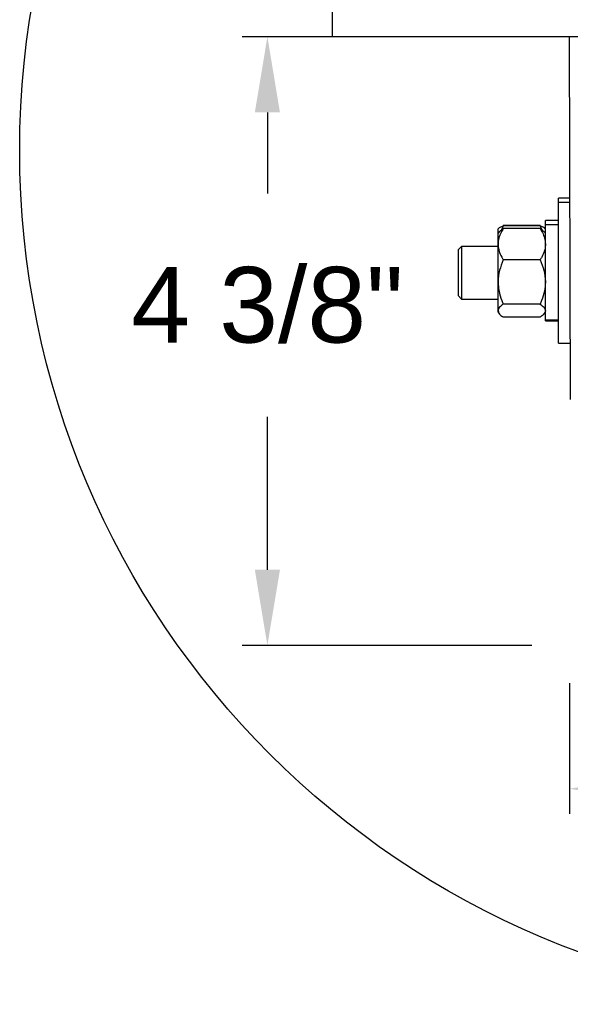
# Model space of a CAD drawing. Header units: inches. Extents: x 170 to 312, y 215 to 248.
# Tile 481 of 529: x 272.991 to 273.673, y 235.874 to 237.095. Entities that reach past the tile are written whole.
import ezdxf

# ---------------------------------------------------------------- set-up
doc = ezdxf.new("R2010")
doc.units = ezdxf.units.IN
doc.header["$LTSCALE"] = 0.25
doc.header["$MEASUREMENT"] = 0
doc.layers.add('ANNOTATIONS', color=1, linetype='Continuous')
doc.layers.add('DETAILS', color=4, linetype='Continuous')
doc.styles.add('ARIAL', font='arial.ttf', dxfattribs={"height": 0.09375})
doc.dimstyles.new('STANDARD$0', dxfattribs={"dimtxt": 0.09375, "dimasz": 0.09375, "dimexe": 0.03125, "dimexo": 0.046875, "dimgap": 0.09, "dimtad": 0, "dimtih": 1, "dimtoh": 1, "dimdec": 4, "dimzin": 0, "dimdsep": 46, "dimtxsty": 'ARIAL', "dimcen": 0.09, "dimadec": 0, "dimazin": 0, "dimtfac": 1, "dimtdec": 4, "dimtofl": 0, "dimtmove": 0, "dimatfit": 1, "dimfxl": 1, "dimtolj": 1, "dimtzin": 0, "dimarcsym": 0})

# ---------------------------------------------------------------- blocks, each defined once
blk = doc.blocks.new('*D104')
at = {"layer": 'ANNOTATIONS', "color": 0, "lineweight": -2, "transparency": 16777216}
for p, q in [((274.5651, 236.3222), (274.5651, 236.1101)), ((273.6724, 236.2723), (273.6724, 236.1101)), ((273.7661, 236.1414), (273.865, 236.1414)), ((274.4713, 236.1414), (274.3712, 236.1414))]:
    blk.add_line(p, q, dxfattribs=at)
at = {"layer": 'ANNOTATIONS', "color": 0, "transparency": 16777216}
for points in [[(273.7661, 236.157), (273.7661, 236.1257), (273.6724, 236.1414)], [(274.4713, 236.157), (274.4713, 236.1257), (274.5651, 236.1414)]]:
    blk.add_solid(points, dxfattribs=at)
at = {"layer": 'defpoints', "color": 0, "transparency": 16777216}
for p in [(274.5651, 236.369), (273.6724, 236.3192), (274.5651, 236.1414)]:
    blk.add_point(p, dxfattribs=at)
at = {"layer": 'ANNOTATIONS', "color": 0, "transparency": 16777216, "insert": (274.1181, 236.1414), "char_height": 0.09375, "attachment_point": 5, "style": 'ARIAL'}
blk.add_mtext('\\A1;5 1/4"', dxfattribs=at)
blk = doc.blocks.new('*D105')
at = {"layer": 'ANNOTATIONS', "color": 0, "lineweight": -2, "transparency": 16777216}
for p, q in [((273.6764, 237.0737), (273.2666, 237.0737)), ((273.2978, 236.9799), (273.2978, 236.8793)), ((273.2978, 236.413), (273.2978, 236.6023)), ((273.6255, 236.3192), (273.2666, 236.3192))]:
    blk.add_line(p, q, dxfattribs=at)
at = {"layer": 'ANNOTATIONS', "color": 0, "transparency": 16777216}
for points in [[(273.2822, 236.9799), (273.3134, 236.9799), (273.2978, 237.0737)], [(273.2822, 236.413), (273.3134, 236.413), (273.2978, 236.3192)]]:
    blk.add_solid(points, dxfattribs=at)
at = {"layer": 'defpoints', "color": 0, "transparency": 16777216}
for p in [(273.7232, 237.0737), (273.2978, 236.3192), (273.6724, 236.3192)]:
    blk.add_point(p, dxfattribs=at)
at = {"layer": 'ANNOTATIONS', "color": 0, "transparency": 16777216, "insert": (273.2978, 236.7408), "char_height": 0.09375, "attachment_point": 5, "style": 'ARIAL'}
blk.add_mtext('\\A1;4 3/8"', dxfattribs=at)

msp = doc.modelspace()

# ---------------------------------------------------------------- linework, layer by layer
at = {"layer": 'DETAILS'}
for p, q in [((273.37822, 237.22664), (273.37822, 237.07368)), ((274.56506, 237.07368), (273.37822, 237.07368)), ((273.67343, 236.62403), (273.67238, 237.07368)), ((273.67327, 236.87359), (273.65881, 236.87359)), ((273.65881, 236.69397), (273.65881, 236.87359)), ((273.67327, 236.86815), (273.65881, 236.86815)), ((273.65881, 236.84598), (273.64244, 236.84598)), ((273.64244, 236.72158), (273.64244, 236.84598)), ((273.58453, 236.83636), (273.58374, 236.83545)), ((273.58374, 236.73211), (273.58374, 236.83545)), ((273.59027, 236.83914), (273.58823, 236.83454)), ((273.63591, 236.83972), (273.59027, 236.83972)), ((273.63591, 236.83914), (273.59027, 236.83914)), ((273.63591, 236.83601), (273.59027, 236.83601)), ((273.63591, 236.83914), (273.63794, 236.83454)), ((273.64183, 236.83615), (273.64165, 236.83636)), ((273.64244, 236.83545), (273.64183, 236.83615)), ((273.65881, 236.84054), (273.64244, 236.84054)), ((273.58563, 236.83219), (273.58374, 236.83)), ((273.64244, 236.83), (273.64055, 236.83219)), ((273.53859, 236.81372), (273.53427, 236.8094)), ((273.53427, 236.8094), (273.53427, 236.75272)), ((273.58374, 236.81372), (273.53859, 236.81372)), ((273.53859, 236.81372), (273.53859, 236.7484)), ((273.63591, 236.7971), (273.59027, 236.7971)), ((273.53427, 236.75272), (273.53859, 236.7484)), ((273.53859, 236.7484), (273.58374, 236.7484)), ((273.63591, 236.74215), (273.59027, 236.74215)), ((273.58374, 236.73211), (273.58563, 236.72992)), ((273.63591, 236.7261), (273.59027, 236.7261)), ((273.63591, 236.72606), (273.59027, 236.72606)), ((273.64055, 236.72992), (273.64244, 236.73211)), ((273.64244, 236.72283), (273.65881, 236.72283)), ((273.64244, 236.72165), (273.65881, 236.72165)), ((273.64244, 236.72158), (273.65881, 236.72158)), ((273.65881, 236.69397), (273.67327, 236.69397))]:
    msp.add_line(p, q, dxfattribs=at)
msp.add_circle((274.04941, 236.93285), 1.0587, dxfattribs=at)
for points, knots in [([(273.59027, 236.83601), (273.5893, 236.83436), (273.587, 236.83047), (273.58436, 236.82397), (273.58395, 236.81905), (273.58374, 236.81656)], [0, 0, 0, 0, 0.2654853, 0.628082, 1, 1, 1, 1]), ([(273.5845, 236.83601), (273.58462, 236.83623), (273.58506, 236.83706), (273.58744, 236.8381), (273.58963, 236.8389), (273.59027, 236.83914)], [0, 0, 0, 0, 0.2005268, 0.7660545, 1, 1, 1, 1]), ([(273.58573, 236.8321), (273.58652, 236.83297), (273.58772, 236.8343), (273.58961, 236.83557), (273.59027, 236.83601)], [0, 0, 0, 0, 0.6504717, 1, 1, 1, 1]), ([(273.64167, 236.83601), (273.64156, 236.83623), (273.64112, 236.83706), (273.63874, 236.8381), (273.63655, 236.8389), (273.63591, 236.83914)], [0, 0, 0, 0, 0.2005268, 0.7660545, 1, 1, 1, 1]), ([(273.63591, 236.83601), (273.63688, 236.83436), (273.63917, 236.83047), (273.64182, 236.82397), (273.64223, 236.81905), (273.64244, 236.81656)], [0, 0, 0, 0, 0.2654853, 0.628082, 1, 1, 1, 1]), ([(273.64044, 236.8321), (273.63966, 236.83297), (273.63846, 236.8343), (273.63657, 236.83557), (273.63591, 236.83601)], [0, 0, 0, 0, 0.6504717, 1, 1, 1, 1]), ([(273.58374, 236.81656), (273.58375, 236.81612), (273.58379, 236.81321), (273.58486, 236.80777), (273.58747, 236.80176), (273.58958, 236.79826), (273.59027, 236.7971)], [0, 0, 0, 0, 0.0658839, 0.434359, 0.8133579, 1, 1, 1, 1]), ([(273.64244, 236.81656), (273.64243, 236.81612), (273.64239, 236.81321), (273.64132, 236.80777), (273.63871, 236.80176), (273.6366, 236.79826), (273.63591, 236.7971)], [0, 0, 0, 0, 0.0658839, 0.434359, 0.8133579, 1, 1, 1, 1]), ([(273.59027, 236.7971), (273.58856, 236.79283), (273.58506, 236.78414), (273.58375, 236.77464), (273.58374, 236.76976), (273.58374, 236.76963)], [0, 0, 0, 0, 0.4839977, 0.9856214, 1, 1, 1, 1]), ([(273.63591, 236.7971), (273.63762, 236.79283), (273.64111, 236.78414), (273.64242, 236.77464), (273.64244, 236.76976), (273.64244, 236.76963)], [0, 0, 0, 0, 0.4839977, 0.9856214, 1, 1, 1, 1]), ([(273.58374, 236.76963), (273.58399, 236.76579), (273.58449, 236.75797), (273.58742, 236.74886), (273.58962, 236.74367), (273.59027, 236.74215)], [0, 0, 0, 0, 0.4057211, 0.8260994, 1, 1, 1, 1]), ([(273.64244, 236.76963), (273.64219, 236.76579), (273.64168, 236.75797), (273.63876, 236.74886), (273.63655, 236.74367), (273.63591, 236.74215)], [0, 0, 0, 0, 0.4057211, 0.8260994, 1, 1, 1, 1]), ([(273.59027, 236.74215), (273.58856, 236.7409), (273.58506, 236.73837), (273.58375, 236.73559), (273.58374, 236.73417), (273.58374, 236.73413)], [0, 0, 0, 0, 0.4839977, 0.9856214, 1, 1, 1, 1]), ([(273.63591, 236.74215), (273.63762, 236.7409), (273.64111, 236.73837), (273.64242, 236.73559), (273.64244, 236.73417), (273.64244, 236.73413)], [0, 0, 0, 0, 0.48399771, 0.98562139, 1, 1, 1, 1]), ([(273.58374, 236.73413), (273.58399, 236.73301), (273.58449, 236.73072), (273.58742, 236.72806), (273.58962, 236.72655), (273.59027, 236.7261)], [0, 0, 0, 0, 0.4057211, 0.8260994, 1, 1, 1, 1]), ([(273.64244, 236.73413), (273.64219, 236.73301), (273.64168, 236.73072), (273.63876, 236.72806), (273.63655, 236.72655), (273.63591, 236.7261)], [0, 0, 0, 0, 0.4057211, 0.8260994, 1, 1, 1, 1])]:
    msp.add_open_spline(points, degree=3, knots=knots, dxfattribs=at)

# ---------------------------------------------------------------- dimensions: what is measured, and where the dimension line sits
at = {"layer": 'ANNOTATIONS'}
dim = msp.add_linear_dim(base=(273.29781, 236.31922), p1=(273.72325, 237.07368), p2=(273.67238, 236.31922), angle=90, text='4 3/8"', dimstyle='STANDARD$0', dxfattribs=at)
dim.commit()
dim.dimension.update_dxf_attribs({"geometry": '*D105', "text_midpoint": (273.29781, 236.74078), "dimtype": 160})
dim = msp.add_linear_dim(base=(274.56506, 236.14136), p1=(273.67238, 236.31922), p2=(274.56506, 236.36903), text='5 1/4"', dimstyle='STANDARD$0', dxfattribs=at)
dim.commit()
dim.dimension.update_dxf_attribs({"geometry": '*D104', "text_midpoint": (274.1181, 236.14136), "dimtype": 160})

doc.saveas('drawing.dxf')
